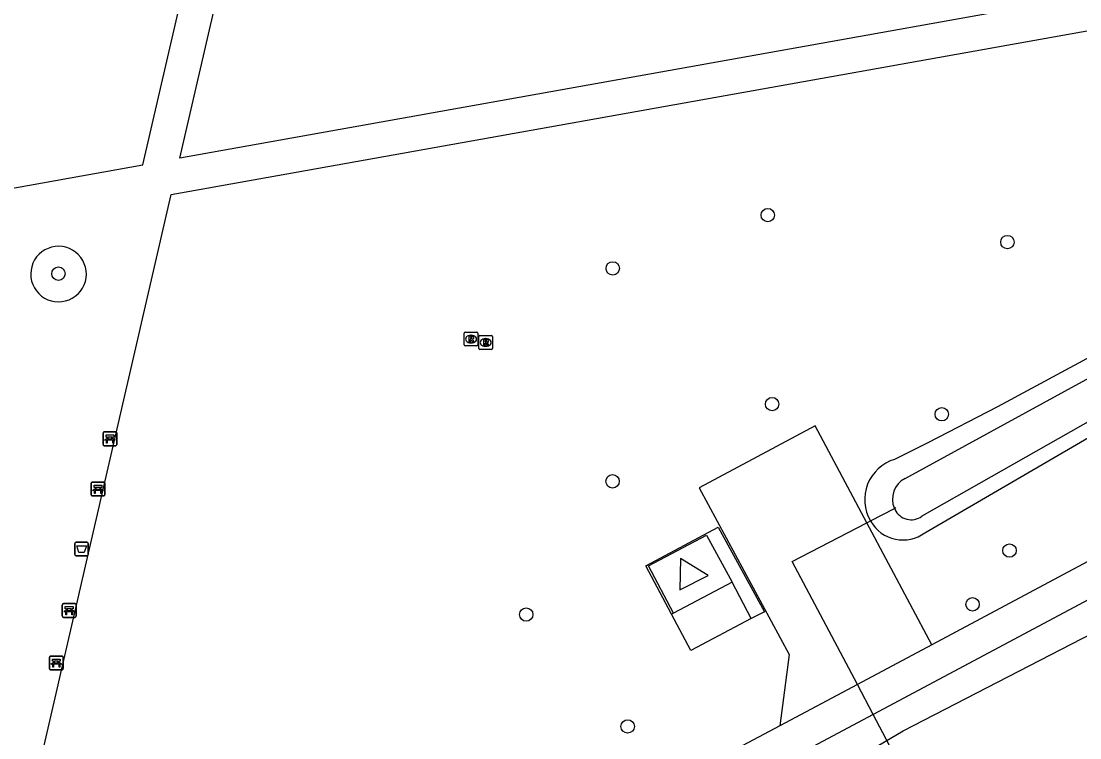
# Model space of a CAD drawing. Extents: x 159503 to 160347, y 382525 to 383272.
# Drawn here: x 159985.8 to 160063, y 382720.1 to 382772.3 of the extents above; entities that cross this region are included whole.
import ezdxf

# ---------------------------------------------------------------- set-up
doc = ezdxf.new("R2010")
doc.units = 0
for name, color, linetype in [('IMGEO_Afvalbak', 7, 'Continuous'), ('IMGEO_Bank', 7, 'Continuous'), ('IMGEO_Boom', 7, 'Continuous'), ('IMGEO_Duiker', 7, 'Continuous'), ('IMGEO_Groenvoorziening', 7, 'Continuous'), ('IMGEO_Hek', 7, 'Continuous'), ('IMGEO_Pand', 7, 'Continuous'), ('IMGEO_Rioolput', 7, 'Continuous'), ('IMGEO_Voetpad_gesloten', 7, 'Continuous'), ('IMGEO_Voetpad_halfverhard', 7, 'Continuous'), ('IMGEO_Voetpad_open', 7, 'Continuous'), ('IMGEO_Waterloop', 7, 'Continuous')]:
    doc.layers.add(name, color=color, linetype=linetype)

msp = doc.modelspace()

# ---------------------------------------------------------------- linework, layer by layer
at = {"layer": 'IMGEO_Afvalbak'}
for p, q in [((159989.704, 382733.43), (159989.704, 382734.23)), ((159989.704, 382734.23), (159989.704, 382733.43)), ((159989.804, 382734.33), (159990.594, 382734.33)), ((159990.594, 382734.33), (159989.804, 382734.33)), ((159990.694, 382734.23), (159990.694, 382733.43)), ((159990.694, 382733.43), (159990.694, 382734.23)), ((159990.594, 382733.33), (159989.804, 382733.33)), ((159989.804, 382733.33), (159990.594, 382733.33))]:
    msp.add_line(p, q, dxfattribs=at)
msp.add_lwpolyline([(159989.847, 382734.044), (159990.551, 382734.044), (159990.402, 382733.574), (159989.996, 382733.574), (159989.847, 382734.044)], dxfattribs=at)
for centre, start, end in [((159989.804, 382734.23), 90, 180), ((159989.804, 382734.23), 90, 180), ((159990.594, 382734.23), 0, 90), ((159990.594, 382734.23), 360, 90), ((159989.804, 382733.43), 180, 270), ((159989.804, 382733.43), 180, 270), ((159990.594, 382733.43), 270, 0), ((159990.594, 382733.43), 270, 0)]:
    msp.add_arc(centre, 0.1, start, end, dxfattribs=at)
at = {"layer": 'IMGEO_Bank'}
for p, q in [((159991.767, 382741.427), (159991.767, 382742.268)), ((159991.767, 382742.268), (159991.767, 382741.427)), ((159991.842, 382742.352), (159992.683, 382742.352)), ((159992.683, 382742.352), (159991.842, 382742.352)), ((159992.767, 382742.277), (159992.767, 382741.436)), ((159992.767, 382741.436), (159992.767, 382742.277)), ((159992.692, 382741.352), (159991.851, 382741.352)), ((159991.851, 382741.352), (159992.692, 382741.352)), ((159992.464, 382741.75), (159992.071, 382741.75)), ((159992.076, 382741.858), (159992.076, 382741.964)), ((159992.12, 382741.964), (159992.12, 382741.858)), ((159992.408, 382741.97), (159992.126, 382741.97)), ((159992.126, 382741.852), (159992.408, 382741.852)), ((159992.414, 382741.858), (159992.414, 382741.964)), ((159992.458, 382741.964), (159992.458, 382741.858)), ((159990.901, 382737.771), (159990.901, 382738.612)), ((159990.901, 382738.612), (159990.901, 382737.771)), ((159990.976, 382738.696), (159991.817, 382738.696)), ((159991.817, 382738.696), (159990.976, 382738.696)), ((159991.21, 382738.202), (159991.21, 382738.308)), ((159991.254, 382738.308), (159991.254, 382738.202)), ((159991.542, 382738.314), (159991.26, 382738.314)), ((159991.548, 382738.202), (159991.548, 382738.308)), ((159991.592, 382738.308), (159991.592, 382738.202)), ((159991.901, 382738.621), (159991.901, 382737.78)), ((159991.901, 382737.78), (159991.901, 382738.621)), ((159991.826, 382737.696), (159990.985, 382737.696)), ((159990.985, 382737.696), (159991.826, 382737.696)), ((159991.598, 382738.094), (159991.205, 382738.094)), ((159991.26, 382738.196), (159991.542, 382738.196)), ((159988.8, 382728.92), (159988.8, 382729.761)), ((159988.8, 382729.761), (159988.8, 382728.92)), ((159988.875, 382729.845), (159989.716, 382729.845)), ((159989.716, 382729.845), (159988.875, 382729.845)), ((159989.8, 382729.77), (159989.8, 382728.929)), ((159989.8, 382728.929), (159989.8, 382729.77)), ((159989.497, 382729.243), (159989.104, 382729.243)), ((159989.109, 382729.351), (159989.109, 382729.457)), ((159989.153, 382729.457), (159989.153, 382729.351)), ((159989.441, 382729.463), (159989.159, 382729.463)), ((159989.159, 382729.345), (159989.441, 382729.345)), ((159989.447, 382729.351), (159989.447, 382729.457)), ((159989.491, 382729.457), (159989.491, 382729.351)), ((159989.725, 382728.845), (159988.884, 382728.845)), ((159988.884, 382728.845), (159989.725, 382728.845)), ((159987.86, 382725.099), (159987.86, 382725.94)), ((159987.86, 382725.94), (159987.86, 382725.099)), ((159987.935, 382726.024), (159988.776, 382726.024)), ((159988.776, 382726.024), (159987.935, 382726.024)), ((159988.86, 382725.949), (159988.86, 382725.108)), ((159988.86, 382725.108), (159988.86, 382725.949)), ((159988.557, 382725.422), (159988.164, 382725.422)), ((159988.169, 382725.53), (159988.169, 382725.636)), ((159988.213, 382725.636), (159988.213, 382725.53)), ((159988.501, 382725.642), (159988.219, 382725.642)), ((159988.219, 382725.524), (159988.501, 382725.524)), ((159988.507, 382725.53), (159988.507, 382725.636)), ((159988.551, 382725.636), (159988.551, 382725.53)), ((159988.785, 382725.024), (159987.944, 382725.024)), ((159987.944, 382725.024), (159988.785, 382725.024))]:
    msp.add_line(p, q, dxfattribs=at)
for points in [[(159992.07, 382741.97), (159991.984, 382741.97), (159991.984, 382742.131), (159992.547, 382742.131), (159992.547, 382741.97), (159992.464, 382741.97)], [(159992.014, 382741.75), (159991.872, 382741.75), (159991.984, 382741.852), (159992.07, 382741.852)], [(159992.064, 382741.743), (159992.064, 382741.536), (159992.021, 382741.536), (159992.021, 382741.743)], [(159992.464, 382741.852), (159992.547, 382741.852), (159992.659, 382741.75), (159992.52, 382741.75)], [(159992.514, 382741.743), (159992.514, 382741.536), (159992.47, 382741.536), (159992.47, 382741.743)], [(159991.204, 382738.314), (159991.118, 382738.314), (159991.118, 382738.475), (159991.681, 382738.475), (159991.681, 382738.314), (159991.598, 382738.314)], [(159991.148, 382738.094), (159991.006, 382738.094), (159991.118, 382738.196), (159991.204, 382738.196)], [(159991.198, 382738.087), (159991.198, 382737.88), (159991.155, 382737.88), (159991.155, 382738.087)], [(159991.598, 382738.196), (159991.681, 382738.196), (159991.793, 382738.094), (159991.654, 382738.094)], [(159991.648, 382738.087), (159991.648, 382737.88), (159991.604, 382737.88), (159991.604, 382738.087)], [(159989.047, 382729.243), (159988.905, 382729.243), (159989.017, 382729.345), (159989.103, 382729.345)], [(159989.103, 382729.463), (159989.017, 382729.463), (159989.017, 382729.624), (159989.58, 382729.624), (159989.58, 382729.463), (159989.497, 382729.463)], [(159989.097, 382729.236), (159989.097, 382729.029), (159989.054, 382729.029), (159989.054, 382729.236)], [(159989.497, 382729.345), (159989.58, 382729.345), (159989.692, 382729.243), (159989.553, 382729.243)], [(159989.547, 382729.236), (159989.547, 382729.029), (159989.503, 382729.029), (159989.503, 382729.236)], [(159988.107, 382725.422), (159987.965, 382725.422), (159988.077, 382725.524), (159988.163, 382725.524)], [(159988.163, 382725.642), (159988.077, 382725.642), (159988.077, 382725.803), (159988.64, 382725.803), (159988.64, 382725.642), (159988.557, 382725.642)], [(159988.157, 382725.415), (159988.157, 382725.208), (159988.114, 382725.208), (159988.114, 382725.415)], [(159988.557, 382725.524), (159988.64, 382725.524), (159988.752, 382725.422), (159988.613, 382725.422)], [(159988.607, 382725.415), (159988.607, 382725.208), (159988.563, 382725.208), (159988.563, 382725.415)]]:
    msp.add_lwpolyline(points, dxfattribs=at)
for centre, radius, start, end in [((159991.845, 382742.274), 0.0779, 92.4484, 184.28452), ((159991.845, 382742.274), 0.0779, 92.4484, 184.28452), ((159992.689, 382742.274), 0.0779, 2.4484, 94.28452), ((159992.689, 382742.274), 0.0779, 2.4484, 94.28452), ((159991.845, 382741.43), 0.0779, 182.4484, 274.28452), ((159991.845, 382741.43), 0.0779, 182.4484, 274.28452), ((159992.014, 382741.743), 0.00671, 2.89567, 87.10433), ((159992.071, 382741.743), 0.00671, 92.89567, 177.10433), ((159992.069, 382741.963), 0.00671, 2.89567, 87.10433), ((159992.069, 382741.859), 0.00671, 272.89567, 357.10433), ((159992.126, 382741.963), 0.00671, 92.89567, 177.10433), ((159992.126, 382741.859), 0.00671, 182.89567, 267.10433), ((159992.408, 382741.963), 0.00671, 2.89567, 87.10433), ((159992.408, 382741.859), 0.00671, 272.89567, 357.10433), ((159992.465, 382741.963), 0.00671, 92.89567, 177.10433), ((159992.465, 382741.859), 0.00671, 182.89567, 267.10433), ((159992.463, 382741.743), 0.00671, 2.89567, 87.10433), ((159992.52, 382741.743), 0.00671, 92.89567, 177.10433), ((159992.689, 382741.43), 0.0779, 272.4484, 4.28452), ((159992.689, 382741.43), 0.0779, 272.4484, 4.28452), ((159990.979, 382738.618), 0.0779, 92.4484, 184.28452), ((159990.979, 382738.618), 0.0779, 92.4484, 184.28452), ((159991.203, 382738.307), 0.00671, 2.89567, 87.10433), ((159991.26, 382738.307), 0.00671, 92.89567, 177.10433), ((159991.542, 382738.307), 0.00671, 2.89567, 87.10433), ((159991.599, 382738.307), 0.00671, 92.89567, 177.10433), ((159991.823, 382738.618), 0.0779, 2.4484, 94.28452), ((159991.823, 382738.618), 0.0779, 2.4484, 94.28452), ((159990.979, 382737.774), 0.0779, 182.4484, 274.28452), ((159990.979, 382737.774), 0.0779, 182.4484, 274.28452), ((159991.148, 382738.087), 0.00671, 2.89567, 87.10433), ((159991.205, 382738.087), 0.00671, 92.89567, 177.10433), ((159991.203, 382738.203), 0.00671, 272.89567, 357.10433), ((159991.26, 382738.203), 0.00671, 182.89567, 267.10433), ((159991.542, 382738.203), 0.00671, 272.89567, 357.10433), ((159991.599, 382738.203), 0.00671, 182.89567, 267.10433), ((159991.597, 382738.087), 0.00671, 2.89567, 87.10433), ((159991.654, 382738.087), 0.00671, 92.89567, 177.10433), ((159991.823, 382737.774), 0.0779, 272.4484, 4.28452), ((159991.823, 382737.774), 0.0779, 272.4484, 4.28452), ((159988.878, 382729.767), 0.0779, 92.4484, 184.28452), ((159988.878, 382729.767), 0.0779, 92.4484, 184.28452), ((159989.722, 382729.767), 0.0779, 2.4484, 94.28452), ((159989.722, 382729.767), 0.0779, 2.4484, 94.28452), ((159989.047, 382729.236), 0.00671, 2.89567, 87.10433), ((159989.104, 382729.236), 0.00671, 92.89567, 177.10433), ((159989.102, 382729.456), 0.00671, 2.89567, 87.10433), ((159989.102, 382729.352), 0.00671, 272.89567, 357.10433), ((159989.159, 382729.456), 0.00671, 92.89567, 177.10433), ((159989.159, 382729.352), 0.00671, 182.89567, 267.10433), ((159989.441, 382729.456), 0.00671, 2.89567, 87.10433), ((159989.441, 382729.352), 0.00671, 272.89567, 357.10433), ((159989.498, 382729.456), 0.00671, 92.89567, 177.10433), ((159989.498, 382729.352), 0.00671, 182.89567, 267.10433), ((159989.496, 382729.236), 0.00671, 2.89567, 87.10433), ((159989.553, 382729.236), 0.00671, 92.89567, 177.10433), ((159988.878, 382728.923), 0.0779, 182.4484, 274.28452), ((159988.878, 382728.923), 0.0779, 182.4484, 274.28452), ((159989.722, 382728.923), 0.0779, 272.4484, 4.28452), ((159989.722, 382728.923), 0.0779, 272.4484, 4.28452), ((159987.938, 382725.946), 0.0779, 92.4484, 184.28452), ((159987.938, 382725.946), 0.0779, 92.4484, 184.28452), ((159988.782, 382725.946), 0.0779, 2.4484, 94.28452), ((159988.782, 382725.946), 0.0779, 2.4484, 94.28452), ((159988.107, 382725.415), 0.00671, 2.89567, 87.10433), ((159988.164, 382725.415), 0.00671, 92.89567, 177.10433), ((159988.162, 382725.635), 0.00671, 2.89567, 87.10433), ((159988.162, 382725.531), 0.00671, 272.89567, 357.10433), ((159988.219, 382725.635), 0.00671, 92.89567, 177.10433), ((159988.219, 382725.531), 0.00671, 182.89567, 267.10433), ((159988.501, 382725.635), 0.00671, 2.89567, 87.10433), ((159988.501, 382725.531), 0.00671, 272.89567, 357.10433), ((159988.558, 382725.635), 0.00671, 92.89567, 177.10433), ((159988.558, 382725.531), 0.00671, 182.89567, 267.10433), ((159988.556, 382725.415), 0.00671, 2.89567, 87.10433), ((159988.613, 382725.415), 0.00671, 92.89567, 177.10433), ((159988.782, 382725.102), 0.0779, 272.4484, 4.28452), ((159988.782, 382725.102), 0.0779, 272.4484, 4.28452), ((159987.938, 382725.102), 0.0779, 182.4484, 274.28452), ((159987.938, 382725.102), 0.0779, 182.4484, 274.28452)]:
    msp.add_arc(centre, radius, start, end, dxfattribs=at)
at = {"layer": 'IMGEO_Boom'}
for centre in [(160040.236, 382758.153), (160057.706, 382756.187), (160028.931, 382754.27), (159988.516, 382753.885), (160040.553, 382744.383), (160052.921, 382743.641), (160028.919, 382738.756), (160057.86, 382733.709), (160055.169, 382729.793), (160022.626, 382729.05), (160030.018, 382720.898)]:
    msp.add_circle(centre, 0.489, dxfattribs=at)
at = {"layer": 'IMGEO_Duiker'}
msp.add_lwpolyline([(160051.017, 382715.92), (160047.919, 382721.773), (160046.77, 382723.944), (160042.018, 382732.922), (160047.447, 382735.74), (160047.72, 382735.881), (160049.465, 382736.787), (160049.561, 382736.837)], dxfattribs=at)
at = {"layer": 'IMGEO_Groenvoorziening'}
for points in [[(160106.564, 382771.522), (160103.154, 382769.769), (160074.014, 382753.374), (160056.985, 382744.179), (160051.902, 382741.548), (160049.484, 382740.356)], [(160051.689, 382735.009), (160108.732, 382768.197)], [(160047.72, 382735.881), (160047.757, 382735.819)], [(160028.774, 382698.347), (160026.504, 382699.083), (160023.556, 382700.388), (160022.465, 382703.457), (160026.73, 382708.411), (160047.272, 382718.901), (160050.116, 382720.568), (160065.465, 382728.487), (160066.57, 382722.874), (160065.534, 382720.34)]]:
    msp.add_lwpolyline(points, dxfattribs=at)
for centre, radius, start, end in [((160050.369, 382737.422), 3.065, 106.78427, 210.18801), ((160050.088, 382737.185), 2.702, 210.37926, 306.34032)]:
    msp.add_arc(centre, radius, start, end, dxfattribs=at)
at = {"layer": 'IMGEO_Hek'}
msp.add_lwpolyline([(160033.368, 382729.153), (160031.54, 382732.595), (160035.778, 382734.824), (160037.628, 382731.396)], dxfattribs=at)
at = {"layer": 'IMGEO_Pand'}
for points in [[(160037.628, 382731.396), (160033.368, 382729.153)], [(160039.021, 382728.752), (160037.628, 382731.396)], [(160033.368, 382729.153), (160033.225, 382729.077)], [(160039.021, 382728.752), (160034.618, 382726.433), (160033.225, 382729.077)]]:
    msp.add_lwpolyline(points, dxfattribs=at)
at = {"layer": 'IMGEO_Rioolput'}
for p, q in [((160018.1, 382748.694), (160018.1, 382749.546)), ((160018.175, 382749.62), (160019.027, 382749.62)), ((160018.588, 382749.4), (160018.613, 382749.4)), ((160019.101, 382749.546), (160019.101, 382748.694)), ((160019.169, 382748.445), (160019.169, 382749.297)), ((160019.244, 382749.371), (160020.096, 382749.371)), ((160019.657, 382749.151), (160019.682, 382749.151)), ((160020.17, 382749.297), (160020.17, 382748.445)), ((160019.027, 382748.62), (160018.175, 382748.62)), ((160018.611, 382748.84), (160018.586, 382748.84)), ((160020.096, 382748.371), (160019.244, 382748.371)), ((160019.68, 382748.591), (160019.655, 382748.591))]:
    msp.add_line(p, q, dxfattribs=at)
for points in [[(160018.1, 382748.694), (160018.1, 382749.546)], [(160018.175, 382749.62), (160019.027, 382749.62)], [(160018.689, 382749.318), (160018.437, 382749.32), (160018.437, 382748.92)], [(160018.437, 382748.92), (160018.561, 382748.92), (160018.561, 382749.082), (160018.572, 382749.082)], [(160018.615, 382749.239), (160018.561, 382749.239), (160018.561, 382749.158)], [(160018.561, 382749.158), (160018.613, 382749.158)], [(160018.619, 382749.053), (160018.69, 382748.92), (160018.83, 382748.92), (160018.765, 382749.046)], [(160019.101, 382749.546), (160019.101, 382748.694)], [(160019.169, 382748.445), (160019.169, 382749.297)], [(160019.244, 382749.371), (160020.096, 382749.371)], [(160019.758, 382749.069), (160019.506, 382749.071), (160019.506, 382748.671)], [(160020.17, 382749.297), (160020.17, 382748.445)], [(160019.027, 382748.62), (160018.175, 382748.62)], [(160020.096, 382748.371), (160019.244, 382748.371)], [(160019.506, 382748.671), (160019.63, 382748.671), (160019.63, 382748.833), (160019.641, 382748.833)], [(160019.684, 382748.99), (160019.63, 382748.99), (160019.63, 382748.909)], [(160019.63, 382748.909), (160019.682, 382748.909)], [(160019.688, 382748.804), (160019.759, 382748.671), (160019.899, 382748.671), (160019.834, 382748.797)]]:
    msp.add_lwpolyline(points, dxfattribs=at)
for centre, radius, start, end in [((160018.177, 382749.544), 0.0765, 91.55205, 178.44795), ((160018.177, 382749.544), 0.0765, 91.55205, 178.44795), ((160018.571, 382749.029), 0.0533, 26.02933, 88.69889), ((160018.597, 382749.347), 0.19, 274.7715, 282.96867), ((160018.621, 382749.143), 0.0964, 77.00612, 93.18647), ((160018.635, 382749.2), 0.0378, 276.66336, 79.67722), ((160018.688, 382749.208), 0.109, 350.36119, 89.41601), ((160018.686, 382749.208), 0.112, 277.58423, 350.98172), ((160018.67, 382748.993), 0.108, 29.51342, 73.79051), ((160019.025, 382749.544), 0.0765, 1.55205, 88.44795), ((160019.025, 382749.544), 0.0765, 1.55205, 88.44795), ((160019.246, 382749.295), 0.0765, 91.55205, 178.44795), ((160019.246, 382749.295), 0.0765, 91.55205, 178.44795), ((160019.757, 382748.959), 0.109, 350.36119, 89.41601), ((160020.094, 382749.295), 0.0765, 1.55205, 88.44795), ((160020.094, 382749.295), 0.0765, 1.55205, 88.44795), ((160018.177, 382748.696), 0.0765, 181.55205, 268.44795), ((160018.177, 382748.696), 0.0765, 181.55205, 268.44795), ((160019.025, 382748.696), 0.0765, 271.55205, 358.44795), ((160019.025, 382748.696), 0.0765, 271.55205, 358.44795), ((160019.246, 382748.447), 0.0765, 181.55205, 268.44795), ((160019.246, 382748.447), 0.0765, 181.55205, 268.44795), ((160019.64, 382748.78), 0.0533, 26.02933, 88.69889), ((160019.666, 382749.098), 0.19, 274.7715, 282.96867), ((160019.69, 382748.894), 0.0964, 77.00612, 93.18647), ((160019.704, 382748.951), 0.0378, 276.66336, 79.67722), ((160019.755, 382748.959), 0.112, 277.58423, 350.98172), ((160019.739, 382748.744), 0.108, 29.51342, 73.79051), ((160020.094, 382748.447), 0.0765, 271.55205, 358.44795), ((160020.094, 382748.447), 0.0765, 271.55205, 358.44795)]:
    msp.add_arc(centre, radius, start, end, dxfattribs=at)
for centre, major_axis, ratio, start_param, end_param in [((160018.587, 382749.12), (-0.387, 0.002), 0.722429, 4.712389, 7.853982), ((160018.612, 382749.12), (-0.39, 0.002), 0.717154, 1.570796, 4.712389), ((160019.656, 382748.871), (-0.387, 0.002), 0.722429, 4.712389, 7.853982), ((160019.681, 382748.871), (-0.39, 0.002), 0.717154, 1.570796, 4.712389)]:
    msp.add_ellipse(centre, major_axis=major_axis, ratio=ratio, start_param=start_param, end_param=end_param, dxfattribs=at)
at = {"layer": 'IMGEO_Voetpad_gesloten'}
for points in [[(160033.225, 382729.077), (160031.347, 382732.605), (160036.62, 382735.404), (160039.988, 382729.256), (160039.021, 382728.752)], [(160033.368, 382729.153), (160031.54, 382732.595), (160035.778, 382734.824), (160037.628, 382731.396)]]:
    msp.add_lwpolyline(points, dxfattribs=at)
at = {"layer": 'IMGEO_Voetpad_halfverhard'}
for points in [[(160143.749, 382790.501), (160142.241, 382788.257), (160117.896, 382783.863), (160114.689, 382783.294), (159997.36, 382762.304), (160011.077, 382821.567), (160018.175, 382852.425)], [(159943.698, 382752.684), (159994.67, 382761.804), (160008.818, 382822.888), (160015.306, 382850.915)], [(159980.284, 382688.414), (159996.741, 382759.657), (160137.515, 382784.803), (160142.533, 382785.694)], [(160083.085, 382743.33), (160052.189, 382726.831)], [(160052.189, 382726.831), (160047.447, 382735.74), (160043.687, 382742.802), (160035.223, 382738.291), (160041.788, 382726.147), (160041.112, 382720.929)], [(160079.364, 382738.528), (160047.919, 382721.773), (160025.863, 382710.021), (160021.267, 382707.572), (160020.97, 382707.413), (159979.743, 382685.34), (159979.587, 382685.256), (159978.849, 382682.03), (159973.912, 382660.446)], [(160052.189, 382726.831), (160046.77, 382723.944), (160041.112, 382720.929)], [(160041.112, 382720.929), (160029.505, 382714.773), (159994.291, 382695.915), (159980.284, 382688.414)]]:
    msp.add_lwpolyline(points, dxfattribs=at)
for centre, start, end in [((159988.521, 382753.854), 96.97704, 277.15364), ((159988.526, 382753.854), 277.01611, 97.11456)]:
    msp.add_arc(centre, 2.024, start, end, dxfattribs=at)
at = {"layer": 'IMGEO_Voetpad_open'}
msp.add_lwpolyline([(160033.871, 382733.139), (160033.82, 382730.847), (160035.879, 382731.885), (160033.871, 382733.139)], dxfattribs=at)
at = {"layer": 'IMGEO_Waterloop'}
for points in [[(160050.244, 382738.969), (160105.61, 382769.219)], [(160107.305, 382767.858), (160051.468, 382736.209)], [(160049.501, 382736.707), (160049.465, 382736.787)]]:
    msp.add_lwpolyline(points, dxfattribs=at)
for centre, radius, start, end in [((160051.033, 382737.457), 1.705, 117.56378, 203.14188), ((160050.691, 382737.275), 1.319, 205.49729, 306.08779)]:
    msp.add_arc(centre, radius, start, end, dxfattribs=at)

doc.saveas('drawing.dxf')
